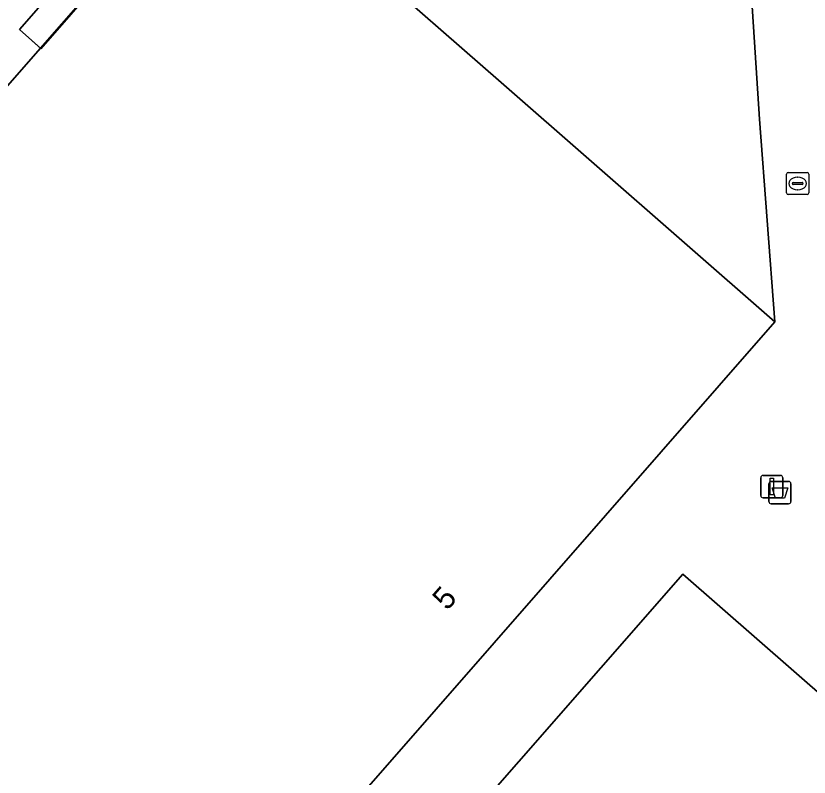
# Model space of a CAD drawing. Extents: x 158472 to 159562, y 388525 to 389606.
# Drawn here: x 158679.18 to 158714.83, y 388822.36 to 388856.57 of the extents above; entities that cross this region are included whole.
import ezdxf

# ---------------------------------------------------------------- set-up
doc = ezdxf.new("R2010")
doc.units = 0
for name, color, linetype in [('IMGEO_Afvalbak', 7, 'Continuous'), ('IMGEO_Brandkraan', 7, 'Continuous'), ('IMGEO_Erf', 7, 'Continuous'), ('IMGEO_Groenvoorziening', 7, 'Continuous'), ('IMGEO_Haag', 7, 'Continuous'), ('IMGEO_Lichtmast', 7, 'Continuous'), ('IMGEO_Pand', 7, 'Continuous'), ('IMGEO_Pand_nummerreeks', 7, 'Continuous'), ('IMGEO_Voetpad_open', 7, 'Continuous')]:
    doc.layers.add(name, color=color, linetype=linetype)

msp = doc.modelspace()

# ---------------------------------------------------------------- linework, layer by layer
at = {"layer": 'IMGEO_Afvalbak'}
for p, q in [((158713.018, 388834.747), (158713.018, 388835.547)), ((158713.018, 388835.547), (158713.018, 388834.747)), ((158713.118, 388835.647), (158713.908, 388835.647)), ((158713.908, 388835.647), (158713.118, 388835.647)), ((158714.008, 388835.547), (158714.008, 388834.747)), ((158714.008, 388834.747), (158714.008, 388835.547)), ((158713.908, 388834.647), (158713.118, 388834.647)), ((158713.118, 388834.647), (158713.908, 388834.647))]:
    msp.add_line(p, q, dxfattribs=at)
msp.add_lwpolyline([(158713.161, 388835.361), (158713.865, 388835.361), (158713.716, 388834.891), (158713.31, 388834.891), (158713.161, 388835.361)], dxfattribs=at)
for centre, start, end in [((158713.118, 388835.547), 90, 180), ((158713.118, 388835.547), 90, 180), ((158713.908, 388835.547), 0, 90), ((158713.908, 388835.547), 360, 90), ((158713.118, 388834.747), 180, 270), ((158713.118, 388834.747), 180, 270), ((158713.908, 388834.747), 270, 0), ((158713.908, 388834.747), 270, 0)]:
    msp.add_arc(centre, 0.1, start, end, dxfattribs=at)
at = {"layer": 'IMGEO_Brandkraan'}
for p, q in [((158713.812, 388848.612), (158713.812, 388849.464)), ((158713.887, 388849.538), (158714.739, 388849.538)), ((158714.813, 388849.464), (158714.813, 388848.612)), ((158714.071, 388849.032), (158714.071, 388849.044)), ((158714.114, 388849.081), (158714.512, 388849.081)), ((158714.3, 388849.318), (158714.325, 388849.318)), ((158714.555, 388849.044), (158714.555, 388849.032)), ((158714.509, 388848.995), (158714.111, 388848.995)), ((158714.323, 388848.758), (158714.298, 388848.758)), ((158714.739, 388848.538), (158713.887, 388848.538))]:
    msp.add_line(p, q, dxfattribs=at)
for points in [[(158713.812, 388848.612), (158713.812, 388849.464)], [(158713.887, 388849.538), (158714.739, 388849.538)], [(158714.813, 388849.464), (158714.813, 388848.612)], [(158714.739, 388848.538), (158713.887, 388848.538)]]:
    msp.add_lwpolyline(points, dxfattribs=at)
for centre, radius, start, end in [((158713.889, 388849.462), 0.0765, 91.552, 178.448), ((158713.889, 388849.462), 0.0765, 91.552, 178.448), ((158714.737, 388849.462), 0.0765, 1.552, 88.448), ((158714.737, 388849.462), 0.0765, 1.552, 88.448), ((158714.111, 388849.041), 0.0403, 85.8775, 175.7526), ((158714.108, 388849.031), 0.0366, 178.938, 274.7102), ((158714.512, 388849.038), 0.043, 264.8664, 352.4533), ((158714.516, 388849.043), 0.0386, 1.7309, 96.639), ((158713.889, 388848.614), 0.0765, 181.552, 268.448), ((158713.889, 388848.614), 0.0765, 181.552, 268.448), ((158714.737, 388848.614), 0.0765, 271.552, 358.448), ((158714.737, 388848.614), 0.0765, 271.552, 358.448)]:
    msp.add_arc(centre, radius, start, end, dxfattribs=at)
for centre, major_axis, ratio, start_param, end_param in [((158714.299, 388849.038), (-0.387, 0.002), 0.722429, 4.712389, 7.853982), ((158714.324, 388849.038), (-0.39, 0.002), 0.717154, 1.570796, 4.712389)]:
    msp.add_ellipse(centre, major_axis=major_axis, ratio=ratio, start_param=start_param, end_param=end_param, dxfattribs=at)
at = {"layer": 'IMGEO_Erf'}
for points in [[(158755.409, 388834.448), (158755.525, 388834.58), (158744.162, 388844.524), (158717.279, 388843.045), (158714.843, 388878.448), (158710.585, 388882.112), (158711.768, 388864.623), (158712.592, 388851.925), (158713.284, 388842.825), (158695.563, 388822.552), (158691.151, 388817.503), (158723.402, 388789.393), (158732.269, 388781.671)], [(158739.458, 388782.374), (158743.881, 388787.434), (158750.795, 388795.344), (158772.286, 388819.929), (158768.141, 388823.539), (158746.61, 388798.883), (158746.441, 388798.69), (158748.638, 388796.764), (158745.763, 388793.485), (158743.368, 388795.584), (158746.243, 388798.864), (158737.995, 388806.093), (158727.335, 388793.947), (158731.344, 388790.539), (158729.417, 388788.062), (158725.407, 388791.603), (158726.994, 388793.559), (158726.792, 388793.735), (158698.095, 388818.851), (158709.148, 388831.481), (158733.85, 388809.893), (158755.409, 388834.448)]]:
    msp.add_lwpolyline(points, dxfattribs=at)
at = {"layer": 'IMGEO_Groenvoorziening'}
msp.add_lwpolyline([(158704.594, 388882.905), (158703.623, 388883.715), (158679.334, 388855.959), (158680.288, 388855.117), (158688.489, 388864.493)], close=True, dxfattribs=at)
at = {"layer": 'IMGEO_Haag'}
msp.add_lwpolyline([(158688.51, 388864.475), (158704.594, 388882.905), (158703.623, 388883.715), (158679.334, 388855.959), (158680.319, 388855.089)], close=True, dxfattribs=at)
at = {"layer": 'IMGEO_Lichtmast'}
for p, q in [((158712.756, 388835.916), (158713.546, 388835.916)), ((158713.546, 388835.916), (158712.756, 388835.916)), ((158712.656, 388835.016), (158712.656, 388835.816)), ((158712.656, 388835.816), (158712.656, 388835.016)), ((158713.646, 388835.816), (158713.646, 388835.016)), ((158713.646, 388835.016), (158713.646, 388835.816)), ((158713.546, 388834.916), (158712.756, 388834.916)), ((158712.756, 388834.916), (158713.546, 388834.916))]:
    msp.add_line(p, q, dxfattribs=at)
msp.add_lwpolyline([(158713.076, 388835.791), (158713.226, 388835.791), (158713.226, 388835.041), (158713.076, 388835.041), (158713.076, 388835.791)], dxfattribs=at)
for centre, start, end in [((158712.756, 388835.816), 90, 180), ((158712.756, 388835.816), 90, 180), ((158713.546, 388835.816), 0, 90), ((158713.546, 388835.816), 360, 90), ((158712.756, 388835.016), 180, 270), ((158712.756, 388835.016), 180, 270), ((158713.546, 388835.016), 270, 0), ((158713.546, 388835.016), 270, 0)]:
    msp.add_arc(centre, 0.1, start, end, dxfattribs=at)
at = {"layer": 'IMGEO_Pand'}
for points in [[(158711.768, 388864.623), (158710.585, 388882.112), (158710.568, 388882.363), (158710.308, 388882.35), (158706.738, 388885.358), (158704.594, 388882.905), (158688.489, 388864.493), (158700.98, 388853.578), (158713.284, 388842.825), (158712.592, 388851.925)], [(158713.284, 388842.825), (158700.98, 388853.578), (158688.489, 388864.493), (158680.288, 388855.117), (158678.702, 388853.304), (158678.507, 388853.081), (158672.535, 388846.257), (158671.788, 388845.403), (158663.993, 388836.496), (158663.181, 388835.568), (158670.242, 388829.382), (158668.221, 388827.186), (158678.961, 388817.778), (158680.962, 388820.037), (158684.758, 388816.697), (158687.938, 388813.898), (158687.974, 388813.867), (158691.151, 388817.503), (158695.563, 388822.552)], [(158709.148, 388831.481), (158698.095, 388818.851), (158726.792, 388793.735), (158726.994, 388793.559), (158727.335, 388793.947), (158737.995, 388806.093), (158733.85, 388809.893)]]:
    msp.add_lwpolyline(points, close=True, dxfattribs=at)
at = {"layer": 'IMGEO_Voetpad_open'}
msp.add_lwpolyline([(158654.954, 388835.857), (158659.82, 388831.617), (158663.181, 388835.568), (158663.993, 388836.496), (158662.372, 388837.912), (158670.164, 388846.823), (158670.911, 388847.678), (158676.859, 388854.48), (158678.507, 388853.081), (158678.702, 388853.304), (158680.288, 388855.117), (158679.334, 388855.959), (158703.623, 388883.715)], dxfattribs=at)

# ---------------------------------------------------------------- texts
at = {"layer": 'IMGEO_Pand_nummerreeks'}
msp.add_text('5', height=1, rotation=48.8561, dxfattribs=at).set_placement((158698.564, 388829.81))

doc.saveas('drawing.dxf')
